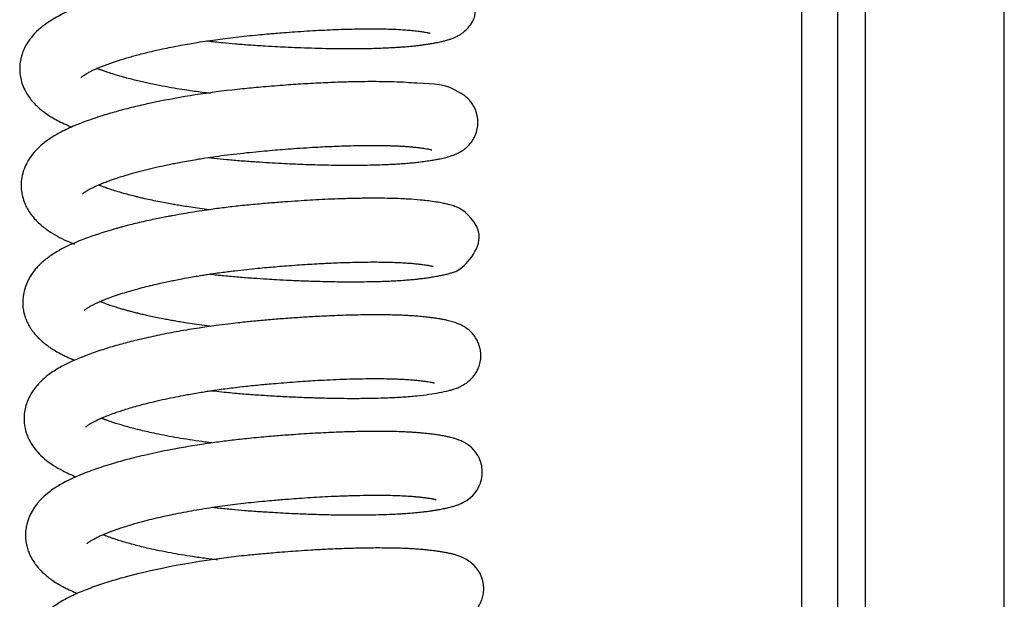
# Model space of a CAD drawing. Header units: inches. Extents: x 0 to 77643, y -44170 to 0.
# Tile 337 of 546: x 76118.48 to 76123.86, y -39551.36 to -39548.2. Entities that reach past the tile are written whole.
import ezdxf

# ---------------------------------------------------------------- set-up
doc = ezdxf.new("R2010")
doc.units = ezdxf.units.IN
doc.header["$MEASUREMENT"] = 0
doc.layers.get('0').update_dxf_attribs({"lineweight": 0})
doc.layers.add('FAKRO LOFT LADDERS', color=7, linetype='Continuous')

# ---------------------------------------------------------------- blocks, each defined once
blk = doc.blocks.new('A$C6AF374F8')
at = {"layer": 'FAKRO LOFT LADDERS', "color": 7, "linetype": 'Continuous'}
for p, q in [((159, 2160.613), (159, 2309.544)), ((166.587, 2160.771), (166.587, 2309.439)), ((155.5, 2279.167), (155.5, 2184.711)), ((157.5, 2184.847), (157.5, 2279.303))]:
    blk.add_line(p, q, dxfattribs=at)
for points, knots in [([(123.022, 2250.716), (123.037, 2250.715), (123.181, 2250.698), (123.469, 2250.666), (123.971, 2250.615), (124.598, 2250.557), (125.371, 2250.499), (126.147, 2250.448), (126.857, 2250.408), (127.506, 2250.376), (128.185, 2250.347), (128.938, 2250.322), (129.698, 2250.305), (130.428, 2250.296), (131.102, 2250.296), (131.72, 2250.303), (132.264, 2250.316), (132.725, 2250.333), (133.116, 2250.351), (133.432, 2250.37), (133.721, 2250.39), (133.989, 2250.412), (134.251, 2250.436), (134.481, 2250.461), (134.689, 2250.486), (134.906, 2250.516), (135.137, 2250.55), (135.359, 2250.587), (135.542, 2250.621), (135.692, 2250.651), (135.843, 2250.684), (136.014, 2250.725), (136.197, 2250.776), (136.377, 2250.836), (136.555, 2250.905), (136.758, 2251.004), (136.986, 2251.145), (137.229, 2251.352), (137.457, 2251.628), (138.142, 2252.871), (136.684, 2254.4), (136.102, 2254.509), (135.919, 2254.556), (135.748, 2254.592), (135.547, 2254.629), (135.301, 2254.668), (135.039, 2254.705), (134.798, 2254.734), (134.548, 2254.76), (134.265, 2254.786), (133.952, 2254.807), (133.662, 2254.823), (133.426, 2254.834), (133.176, 2254.843), (132.85, 2254.852), (132.419, 2254.859), (131.876, 2254.861), (131.299, 2254.856), (130.73, 2254.845), (130.164, 2254.828), (129.518, 2254.803), (128.729, 2254.764), (127.865, 2254.712), (127.069, 2254.656), (126.359, 2254.6), (125.63, 2254.536), (124.873, 2254.465), (124.168, 2254.386), (123.557, 2254.311), (122.973, 2254.232), (122.366, 2254.143), (121.715, 2254.038), (121.044, 2253.92), (120.423, 2253.801), (119.857, 2253.683), (119.306, 2253.56), (118.761, 2253.429), (118.261, 2253.3), (117.816, 2253.177), (117.435, 2253.065), (117.106, 2252.962), (116.833, 2252.872), (116.589, 2252.789), (116.377, 2252.712), (116.189, 2252.642), (115.984, 2252.563), (115.303, 2252.288), (114.335, 2251.8), (113.564, 2251.119), (113.187, 2250.584), (113.007, 2250.24), (112.888, 2249.915), (112.807, 2249.543), (112.781, 2249.157), (112.818, 2248.767), (112.914, 2248.387), (113.051, 2248.054), (113.215, 2247.769), (113.385, 2247.529), (113.585, 2247.296), (113.819, 2247.068), (114.098, 2246.841), (114.352, 2246.663), (114.634, 2246.49), (114.946, 2246.319), (115.291, 2246.155), (115.532, 2246.052), (115.638, 2246.009)], [0.70916293, 0.70916293, 0.70916293, 0.70916293, 0.70917106, 0.70923903, 0.70931561, 0.70943543, 0.70956686, 0.70971932, 0.70984083, 0.70994099, 0.71006407, 0.71020613, 0.7103541, 0.71049135, 0.71063063, 0.71076117, 0.71088104, 0.71098922, 0.71108041, 0.7111631, 0.71122653, 0.71130393, 0.71137935, 0.71144732, 0.71150638, 0.71156852, 0.71165316, 0.71174263, 0.71181257, 0.71186642, 0.71192454, 0.71200602, 0.71209083, 0.7121609, 0.71224456, 0.71231275, 0.7123955, 0.712472, 0.7125396, 0.71262351, 0.71328102, 0.71338468, 0.71345275, 0.71351827, 0.71360687, 0.71370198, 0.71380053, 0.71388859, 0.71394349, 0.71403345, 0.71414386, 0.71420709, 0.71426576, 0.71432822, 0.714396, 0.71450471, 0.7146319, 0.71476104, 0.71487374, 0.71498159, 0.71509789, 0.71524777, 0.7154248, 0.71556942, 0.71567297, 0.71580045, 0.71595221, 0.71606837, 0.7161702, 0.71627391, 0.71637871, 0.71649427, 0.71662852, 0.71674941, 0.71684592, 0.71695752, 0.71707792, 0.71718137, 0.71727604, 0.71737162, 0.71744189, 0.71750908, 0.71757026, 0.71762443, 0.71767233, 0.71771862, 0.71779025, 0.71825152, 0.71860005, 0.71871691, 0.7188094, 0.71891263, 0.71900222, 0.71910713, 0.71921449, 0.71930705, 0.71941558, 0.71950555, 0.71957687, 0.71966623, 0.71976937, 0.7198666, 0.71997345, 0.72005015, 0.72015368, 0.72027572, 0.72036669, 0.72036669, 0.72036669, 0.72036669]), ([(116.155, 2248.726), (116.155, 2248.726), (116.158, 2248.73), (116.179, 2248.751), (116.231, 2248.794), (116.311, 2248.852), (116.418, 2248.92), (116.545, 2248.992), (116.683, 2249.063), (116.836, 2249.136), (117.025, 2249.22), (117.242, 2249.31), (117.459, 2249.395), (117.665, 2249.471), (117.868, 2249.542), (118.092, 2249.617), (118.349, 2249.699), (118.642, 2249.788), (118.942, 2249.874), (119.263, 2249.961), (119.606, 2250.049), (119.947, 2250.132), (120.28, 2250.208), (120.632, 2250.286), (121.073, 2250.378), (121.567, 2250.473), (122.049, 2250.56), (122.546, 2250.644), (123.056, 2250.723), (123.615, 2250.803), (124.178, 2250.877), (124.759, 2250.945), (125.355, 2251.007), (125.903, 2251.06), (126.384, 2251.103), (126.809, 2251.139), (127.282, 2251.177), (127.846, 2251.218), (128.483, 2251.26), (129.126, 2251.296), (129.966, 2251.337), (130.958, 2251.369), (131.917, 2251.38), (132.664, 2251.373), (133.228, 2251.356), (133.681, 2251.333), (134.063, 2251.304), (134.386, 2251.272), (134.679, 2251.235), (134.888, 2251.205), (135.026, 2251.181), (135.114, 2251.164), (135.174, 2251.15), (135.212, 2251.141), (135.221, 2251.138), (135.221, 2251.138)], [0.282019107, 0.282019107, 0.282019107, 0.282019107, 0.282062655, 0.282143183, 0.282227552, 0.282306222, 0.282390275, 0.282477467, 0.282542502, 0.282605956, 0.282688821, 0.282776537, 0.28285005, 0.282915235, 0.282977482, 0.283039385, 0.283115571, 0.283196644, 0.283277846, 0.283350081, 0.283437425, 0.283527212, 0.283589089, 0.283664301, 0.283762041, 0.283876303, 0.283976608, 0.284059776, 0.284177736, 0.284282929, 0.284387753, 0.284506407, 0.284618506, 0.284731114, 0.284822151, 0.284895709, 0.284977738, 0.285097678, 0.285227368, 0.285358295, 0.285490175, 0.285753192, 0.286009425, 0.28617556, 0.286337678, 0.286493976, 0.286605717, 0.286745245, 0.286879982, 0.287005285, 0.287085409, 0.287156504, 0.287222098, 0.287283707, 0.287350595, 0.287350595, 0.287350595, 0.287350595]), ([(123.217, 2247.842), (123.065, 2247.861), (122.766, 2247.899), (122.337, 2247.957), (121.876, 2248.025), (121.345, 2248.11), (120.722, 2248.22), (120.095, 2248.343), (119.567, 2248.458), (119.15, 2248.556), (118.799, 2248.644), (118.432, 2248.743), (118.054, 2248.852), (117.728, 2248.956), (117.475, 2249.042), (117.281, 2249.112), (117.129, 2249.169), (117.044, 2249.203), (117.014, 2249.215)], [0.278877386, 0.278877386, 0.278877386, 0.278877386, 0.278966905, 0.279054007, 0.27913515, 0.279247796, 0.279383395, 0.279533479, 0.279665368, 0.279752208, 0.279837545, 0.279931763, 0.280043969, 0.280155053, 0.280227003, 0.280289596, 0.280354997, 0.280390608, 0.280390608, 0.280390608, 0.280390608]), ([(123.105, 2244.347), (123.204, 2244.335), (123.536, 2244.298), (124.133, 2244.237), (124.905, 2244.169), (125.679, 2244.114), (126.412, 2244.068), (127.078, 2244.031), (127.699, 2244.001), (128.264, 2243.978), (128.806, 2243.96), (129.376, 2243.944), (130.036, 2243.932), (130.712, 2243.926), (131.354, 2243.928), (131.901, 2243.936), (132.375, 2243.948), (132.761, 2243.962), (133.069, 2243.976), (133.358, 2243.991), (133.643, 2244.009), (133.965, 2244.034), (134.286, 2244.062), (134.626, 2244.099), (134.976, 2244.144), (135.289, 2244.193), (135.554, 2244.238), (135.755, 2244.278), (135.926, 2244.315), (136.085, 2244.354), (136.26, 2244.402), (136.431, 2244.457), (136.619, 2244.53), (136.81, 2244.619), (137.023, 2244.75), (137.18, 2244.873), (137.317, 2245.001), (137.436, 2245.134), (137.561, 2245.312), (137.671, 2245.515), (137.892, 2246.078), (137.828, 2246.823), (137.443, 2247.39), (137.282, 2247.566), (137.095, 2247.728), (136.028, 2248.425), (135.406, 2248.322), (133.899, 2248.45), (133.263, 2248.475), (132.61, 2248.489), (131.975, 2248.492), (131.26, 2248.486), (130.399, 2248.465), (129.377, 2248.425), (128.299, 2248.366), (127.346, 2248.302), (126.568, 2248.241), (125.987, 2248.191), (125.457, 2248.143), (124.933, 2248.092), (123.039, 2247.887), (121.165, 2247.585), (119.531, 2247.224), (119.107, 2247.125), (118.67, 2247.017), (118.251, 2246.906), (117.841, 2246.792), (117.206, 2246.603), (116.511, 2246.37), (115.726, 2246.062), (115.073, 2245.763), (114.433, 2245.387), (113.961, 2245.028), (113.575, 2244.637), (113.32, 2244.304), (113.098, 2243.905), (112.948, 2243.499), (112.861, 2243.01), (112.871, 2242.583), (112.946, 2242.179), (113.053, 2241.858), (113.21, 2241.535), (113.401, 2241.238), (113.634, 2240.958), (113.945, 2240.651), (114.345, 2240.343), (114.83, 2240.048), (115.313, 2239.809), (115.632, 2239.674), (115.78, 2239.614)], [0.72194147, 0.72194147, 0.72194147, 0.72194147, 0.7219945, 0.72211736, 0.72225559, 0.72239803, 0.72252132, 0.72263949, 0.72274849, 0.72285288, 0.72294461, 0.72304498, 0.72317013, 0.72332008, 0.72344192, 0.72356299, 0.72366802, 0.72375704, 0.72383017, 0.72388843, 0.72397021, 0.72404677, 0.72414389, 0.7242366, 0.72434481, 0.72446862, 0.72456255, 0.72464604, 0.72470948, 0.72477816, 0.72485382, 0.72493855, 0.72500626, 0.72508974, 0.72516464, 0.72521248, 0.72524448, 0.7252954, 0.725339, 0.72537486, 0.72542574, 0.72569457, 0.72575367, 0.72581134, 0.72586428, 0.7259236, 0.72684009, 0.72700097, 0.72717617, 0.7273347, 0.72746714, 0.72760417, 0.72779203, 0.72798987, 0.72819319, 0.72838843, 0.72850147, 0.72860543, 0.72869384, 0.7287789, 0.72887959, 0.72968702, 0.7297604, 0.72985082, 0.72994524, 0.7300329, 0.73012084, 0.73021674, 0.73046924, 0.7306306, 0.73086143, 0.73105501, 0.73126192, 0.73139076, 0.73152141, 0.73163552, 0.73176251, 0.73187916, 0.73201494, 0.73209512, 0.73220172, 0.73228363, 0.73238792, 0.73249831, 0.7325955, 0.73277141, 0.73293883, 0.73309397, 0.73322034, 0.73322034, 0.73322034, 0.73322034]), ([(116.23, 2242.352), (116.23, 2242.352), (116.227, 2242.349), (116.235, 2242.359), (116.237, 2242.36), (116.268, 2242.39), (116.312, 2242.425), (116.359, 2242.46), (116.404, 2242.491), (116.461, 2242.528), (116.548, 2242.58), (116.671, 2242.648), (116.842, 2242.732), (117.022, 2242.815), (117.229, 2242.904), (117.47, 2243), (117.732, 2243.098), (117.978, 2243.183), (118.224, 2243.265), (118.551, 2243.368), (118.978, 2243.494), (119.516, 2243.638), (120.095, 2243.78), (120.608, 2243.895), (121.016, 2243.98), (121.342, 2244.045), (121.704, 2244.114), (122.122, 2244.19), (122.544, 2244.261), (123, 2244.333), (123.516, 2244.409), (124.144, 2244.493), (124.824, 2244.575), (125.507, 2244.645), (126.148, 2244.706), (126.737, 2244.757), (127.328, 2244.805), (127.96, 2244.851), (128.603, 2244.893), (129.192, 2244.926), (129.731, 2244.952), (130.241, 2244.973), (130.773, 2244.99), (131.301, 2245.002), (131.812, 2245.008), (132.268, 2245.008), (132.623, 2245.004), (132.906, 2244.998), (133.143, 2244.991), (133.382, 2244.982), (133.607, 2244.971), (133.793, 2244.96), (133.941, 2244.95), (134.112, 2244.937), (134.32, 2244.918), (134.551, 2244.892), (134.761, 2244.865), (134.95, 2244.838), (135.105, 2244.812), (135.214, 2244.79), (135.288, 2244.772), (135.3, 2244.769), (135.3, 2244.769), (135.3, 2244.769)], [0.269112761, 0.269112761, 0.269112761, 0.269112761, 0.269114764, 0.269164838, 0.269211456, 0.269320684, 0.269375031, 0.269425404, 0.269459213, 0.269500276, 0.269556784, 0.269638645, 0.269730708, 0.26980314, 0.269869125, 0.269973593, 0.270061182, 0.270128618, 0.270201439, 0.27027877, 0.270404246, 0.270541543, 0.270679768, 0.270812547, 0.270884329, 0.270946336, 0.271022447, 0.271112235, 0.271204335, 0.271278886, 0.271386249, 0.271509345, 0.271645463, 0.271779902, 0.271902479, 0.272014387, 0.272120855, 0.272246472, 0.272385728, 0.272505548, 0.272606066, 0.272722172, 0.272832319, 0.272957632, 0.273083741, 0.27319764, 0.273299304, 0.273364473, 0.273430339, 0.273502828, 0.273579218, 0.273641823, 0.27368753, 0.273732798, 0.273827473, 0.273927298, 0.274023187, 0.274120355, 0.274227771, 0.27432463, 0.274408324, 0.274484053, 0.274488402, 0.274488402, 0.274488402, 0.274488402]), ([(123.135, 2241.493), (122.964, 2241.514), (122.628, 2241.558), (122.157, 2241.625), (121.747, 2241.689), (121.403, 2241.745), (121.076, 2241.802), (120.723, 2241.866), (120.327, 2241.943), (119.921, 2242.028), (119.565, 2242.107), (119.285, 2242.173), (119.025, 2242.237), (118.72, 2242.316), (118.35, 2242.419), (117.986, 2242.528), (117.674, 2242.631), (117.422, 2242.719), (117.237, 2242.789), (117.132, 2242.83), (117.092, 2242.846)], [0.266052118, 0.266052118, 0.266052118, 0.266052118, 0.266153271, 0.26625204, 0.26633705, 0.266406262, 0.266467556, 0.266545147, 0.266634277, 0.26673109, 0.266823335, 0.266885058, 0.266935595, 0.267018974, 0.267121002, 0.267235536, 0.267334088, 0.267413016, 0.267487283, 0.267533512, 0.267533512, 0.267533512, 0.267533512]), ([(123.183, 2237.977), (123.436, 2237.948), (123.956, 2237.892), (124.749, 2237.819), (125.537, 2237.76), (126.228, 2237.715), (126.892, 2237.676), (127.577, 2237.641), (128.376, 2237.607), (129.249, 2237.579), (130.186, 2237.56), (131.032, 2237.556), (131.735, 2237.562), (132.26, 2237.573), (132.703, 2237.587), (133.087, 2237.603), (133.466, 2237.623), (133.826, 2237.647), (134.139, 2237.672), (134.394, 2237.696), (134.629, 2237.721), (134.882, 2237.752), (135.15, 2237.79), (135.367, 2237.823), (135.597, 2237.863), (135.805, 2237.902), (136.038, 2237.953), (136.241, 2238.004), (136.454, 2238.072), (136.977, 2238.219), (138.641, 2240.023), (137.012, 2241.534), (136.499, 2241.701), (136.251, 2241.777), (136.002, 2241.834), (135.719, 2241.889), (135.361, 2241.945), (134.997, 2241.991), (134.56, 2242.037), (134.118, 2242.07), (133.601, 2242.095), (133.122, 2242.111), (132.529, 2242.122), (131.813, 2242.122), (131.014, 2242.11), (130.225, 2242.086), (129.492, 2242.056), (128.821, 2242.021), (128.153, 2241.981), (127.432, 2241.932), (126.634, 2241.871), (125.758, 2241.795), (124.862, 2241.709), (123.983, 2241.608), (123.239, 2241.509), (122.577, 2241.412), (122.024, 2241.324), (121.538, 2241.241), (121.197, 2241.179), (120.933, 2241.129), (120.672, 2241.079), (120.334, 2241.011), (119.946, 2240.929), (119.529, 2240.836), (119.125, 2240.741), (118.773, 2240.653), (118.491, 2240.58), (118.265, 2240.519), (118.056, 2240.46), (116.853, 2240.115), (115.808, 2239.737), (114.883, 2239.235), (114.602, 2239.065), (114.364, 2238.901), (114.135, 2238.723), (113.97, 2238.581), (113.777, 2238.393), (113.238, 2237.796), (112.857, 2236.855), (112.994, 2235.962), (113.051, 2235.738), (113.123, 2235.523), (113.224, 2235.292), (113.348, 2235.073), (113.464, 2234.901), (113.607, 2234.712), (113.788, 2234.51), (114.013, 2234.3), (114.226, 2234.127), (114.447, 2233.968), (114.69, 2233.811), (114.936, 2233.671), (115.168, 2233.551), (115.391, 2233.444), (115.602, 2233.351), (115.739, 2233.294), (115.791, 2233.273)], [0.73477469, 0.73477469, 0.73477469, 0.73477469, 0.73490916, 0.73504939, 0.73519008, 0.73532009, 0.73541087, 0.73553876, 0.73568332, 0.73584089, 0.73601828, 0.73621531, 0.73634317, 0.73645725, 0.73655751, 0.736644, 0.73672913, 0.73683521, 0.73692038, 0.73698291, 0.73704818, 0.73712463, 0.73721519, 0.73730353, 0.73736093, 0.73746017, 0.73755868, 0.73765163, 0.73773658, 0.73783312, 0.7383615, 0.73877385, 0.73888814, 0.73900988, 0.73909942, 0.73921578, 0.73936946, 0.73950506, 0.73959041, 0.73977763, 0.73988405, 0.73999801, 0.7401365, 0.74030359, 0.74047326, 0.74063525, 0.74077245, 0.74089273, 0.74100976, 0.74113823, 0.74128044, 0.74143236, 0.74159842, 0.7417488, 0.74189317, 0.74199219, 0.74210323, 0.74219303, 0.74225983, 0.7422941, 0.74234112, 0.74240806, 0.74248805, 0.74256847, 0.74265568, 0.74273483, 0.74278948, 0.74283599, 0.74288189, 0.742928, 0.743645, 0.74371121, 0.74381507, 0.74391702, 0.74397583, 0.74406086, 0.74412613, 0.74420025, 0.7447712, 0.74485255, 0.74490619, 0.74495347, 0.74503407, 0.74511055, 0.74516113, 0.7452091, 0.74531052, 0.74539835, 0.74547857, 0.74555337, 0.7456377, 0.74573164, 0.74579313, 0.74586086, 0.74593593, 0.7459809, 0.7459809, 0.7459809, 0.7459809]), ([(116.312, 2235.987), (116.312, 2235.988), (116.319, 2235.995), (116.335, 2236.01), (116.372, 2236.041), (116.42, 2236.078), (116.479, 2236.119), (116.554, 2236.168), (116.643, 2236.22), (116.763, 2236.285), (116.895, 2236.35), (117.021, 2236.409), (117.142, 2236.463), (117.268, 2236.517), (117.495, 2236.61), (117.83, 2236.737), (118.28, 2236.89), (118.747, 2237.035), (119.222, 2237.17), (119.699, 2237.294), (120.138, 2237.401), (120.543, 2237.493), (120.896, 2237.57), (121.225, 2237.637), (121.596, 2237.71), (121.997, 2237.784), (122.401, 2237.854), (122.744, 2237.911), (123.065, 2237.961), (123.409, 2238.012), (123.903, 2238.082), (124.509, 2238.159), (125.173, 2238.234), (125.762, 2238.293), (126.277, 2238.341), (126.762, 2238.383), (127.261, 2238.424), (127.812, 2238.466), (128.358, 2238.503), (128.832, 2238.532), (129.229, 2238.554), (129.616, 2238.574), (130.061, 2238.594), (130.569, 2238.612), (131.131, 2238.628), (131.685, 2238.637), (132.188, 2238.639), (132.628, 2238.636), (133.016, 2238.628), (133.386, 2238.616), (133.736, 2238.6), (134.062, 2238.578), (134.354, 2238.553), (134.597, 2238.526), (134.799, 2238.501), (134.967, 2238.478), (135.102, 2238.457), (135.205, 2238.438), (135.279, 2238.423), (135.328, 2238.412), (135.362, 2238.404), (135.376, 2238.4), (135.378, 2238.4), (135.378, 2238.4)], [0.256303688, 0.256303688, 0.256303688, 0.256303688, 0.256356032, 0.256423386, 0.256487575, 0.256553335, 0.256599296, 0.256652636, 0.256722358, 0.256790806, 0.256857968, 0.256913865, 0.256960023, 0.257006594, 0.257061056, 0.257211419, 0.257343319, 0.257466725, 0.257600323, 0.257710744, 0.257816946, 0.25790869, 0.257985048, 0.258050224, 0.258121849, 0.258221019, 0.258301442, 0.258368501, 0.258428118, 0.258493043, 0.25857294, 0.258718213, 0.258845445, 0.258956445, 0.259057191, 0.259141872, 0.259236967, 0.259347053, 0.259464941, 0.259561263, 0.259633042, 0.259707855, 0.259801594, 0.259914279, 0.26003793, 0.260178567, 0.260302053, 0.260408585, 0.260519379, 0.260620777, 0.260731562, 0.260847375, 0.260952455, 0.261060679, 0.261150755, 0.26123092, 0.261318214, 0.261390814, 0.261449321, 0.261508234, 0.261555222, 0.261612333, 0.261636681, 0.261636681, 0.261636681, 0.261636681]), ([(123.218, 2235.123), (123.155, 2235.131), (122.905, 2235.163), (122.481, 2235.22), (121.992, 2235.293), (121.585, 2235.359), (121.269, 2235.413), (120.985, 2235.463), (120.672, 2235.522), (120.324, 2235.591), (119.98, 2235.663), (119.681, 2235.73), (119.42, 2235.791), (119.173, 2235.851), (118.948, 2235.908), (118.734, 2235.965), (118.528, 2236.022), (118.299, 2236.089), (118.05, 2236.164), (117.808, 2236.243), (117.611, 2236.311), (117.471, 2236.362), (117.36, 2236.403), (117.262, 2236.441), (117.2, 2236.466), (117.173, 2236.476)], [0.253194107, 0.253194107, 0.253194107, 0.253194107, 0.253231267, 0.253342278, 0.253447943, 0.253529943, 0.253595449, 0.253648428, 0.253712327, 0.253800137, 0.253881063, 0.253948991, 0.254011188, 0.254070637, 0.25413289, 0.254184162, 0.254239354, 0.25430012, 0.25437668, 0.254459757, 0.254525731, 0.254566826, 0.254603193, 0.254643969, 0.2546755, 0.2546755, 0.2546755, 0.2546755]), ([(123.264, 2231.608), (123.456, 2231.586), (123.948, 2231.532), (124.709, 2231.459), (125.555, 2231.394), (126.399, 2231.339), (127.292, 2231.289), (128.212, 2231.247), (129.111, 2231.216), (129.938, 2231.197), (130.672, 2231.188), (131.415, 2231.188), (132.152, 2231.198), (132.953, 2231.222), (133.744, 2231.263), (134.493, 2231.324), (135.176, 2231.409), (135.738, 2231.501), (136.144, 2231.587), (136.444, 2231.67), (136.665, 2231.745), (136.896, 2231.843), (137.18, 2232.003), (137.482, 2232.252), (137.706, 2232.54), (137.852, 2232.827), (137.948, 2233.105), (137.996, 2233.428), (137.983, 2233.743), (137.924, 2234.022), (137.832, 2234.274), (137.696, 2234.52), (137.52, 2234.751), (137.303, 2234.953), (137.104, 2235.089), (136.928, 2235.189), (136.75, 2235.269), (136.581, 2235.331), (136.437, 2235.376), (136.295, 2235.414), (136.137, 2235.452), (135.959, 2235.489), (135.772, 2235.523), (135.607, 2235.549), (135.424, 2235.576), (135.207, 2235.605), (134.908, 2235.641), (134.574, 2235.672), (134.242, 2235.696), (133.925, 2235.714), (133.604, 2235.729), (133.243, 2235.74), (132.825, 2235.749), (132.326, 2235.753), (131.748, 2235.751), (131.112, 2235.74), (130.47, 2235.722), (129.868, 2235.699), (129.319, 2235.674), (128.704, 2235.641), (127.979, 2235.596), (127.138, 2235.536), (126.297, 2235.467), (125.497, 2235.394), (124.792, 2235.322), (124.137, 2235.246), (123.566, 2235.173), (123.039, 2235.099), (122.545, 2235.025), (122.028, 2234.943), (121.48, 2234.848), (120.77, 2234.716), (119.926, 2234.542), (119, 2234.325), (118.128, 2234.094), (117.304, 2233.847), (116.573, 2233.595), (115.987, 2233.363), (115.505, 2233.15), (115.105, 2232.948), (114.743, 2232.736), (114.399, 2232.503), (114.064, 2232.234), (113.763, 2231.93), (113.541, 2231.648), (113.361, 2231.364), (113.213, 2231.06), (113.099, 2230.712), (113.034, 2230.354), (113.019, 2229.917), (113.095, 2229.433), (113.287, 2228.928), (113.545, 2228.51), (113.873, 2228.126), (114.231, 2227.806), (114.658, 2227.505), (115.18, 2227.204), (115.606, 2227.011), (115.866, 2226.905), (115.868, 2226.904)], [0.74755738, 0.74755738, 0.74755738, 0.74755738, 0.74765958, 0.74781766, 0.74795597, 0.74810136, 0.7482584, 0.74842612, 0.74859315, 0.74874934, 0.74889186, 0.74902075, 0.74919871, 0.74935925, 0.74956246, 0.74977429, 0.74997256, 0.75017508, 0.75039131, 0.75048372, 0.75057944, 0.75067555, 0.75077666, 0.75086777, 0.75095656, 0.75100149, 0.75105868, 0.7511257, 0.75118641, 0.75123673, 0.75128786, 0.75134122, 0.75140074, 0.75147679, 0.75153285, 0.75158498, 0.751663, 0.75173094, 0.75179394, 0.7518522, 0.75191805, 0.75200173, 0.75207984, 0.75214581, 0.75219395, 0.75227792, 0.75238025, 0.75248658, 0.75257939, 0.75266295, 0.75274392, 0.75282944, 0.75293215, 0.75304272, 0.75317073, 0.75330986, 0.75343852, 0.75355467, 0.7536582, 0.75374908, 0.75389566, 0.75405273, 0.75419863, 0.75433877, 0.7544713, 0.75456763, 0.75468253, 0.75477278, 0.75484797, 0.75494781, 0.75505354, 0.75515028, 0.75534635, 0.75554157, 0.75571359, 0.75590878, 0.75611001, 0.75626184, 0.75639114, 0.75652787, 0.75663853, 0.75674858, 0.75688913, 0.7570208, 0.75712065, 0.75719942, 0.75730323, 0.75739661, 0.75749313, 0.75758848, 0.75773676, 0.7578732, 0.75802066, 0.75814525, 0.75830764, 0.75844347, 0.75860441, 0.75882694, 0.7588286, 0.7588286, 0.7588286, 0.7588286]), ([(116.392, 2229.619), (116.392, 2229.619), (116.394, 2229.621), (116.417, 2229.645), (116.476, 2229.692), (116.541, 2229.739), (116.618, 2229.788), (116.714, 2229.846), (116.85, 2229.921), (117.05, 2230.018), (117.289, 2230.124), (117.558, 2230.235), (117.871, 2230.353), (118.196, 2230.466), (118.509, 2230.567), (118.837, 2230.668), (119.218, 2230.777), (119.665, 2230.896), (120.173, 2231.022), (120.734, 2231.15), (121.301, 2231.268), (121.799, 2231.364), (122.229, 2231.442), (122.594, 2231.504), (122.932, 2231.559), (123.252, 2231.608), (123.603, 2231.66), (124.011, 2231.716), (124.467, 2231.774), (124.914, 2231.827), (125.357, 2231.875), (125.78, 2231.917), (126.208, 2231.958), (126.691, 2232.001), (127.239, 2232.047), (127.831, 2232.092), (128.402, 2232.131), (128.976, 2232.167), (129.606, 2232.201), (130.303, 2232.232), (131.015, 2232.254), (131.692, 2232.267), (132.298, 2232.27), (132.815, 2232.265), (133.233, 2232.255), (133.551, 2232.243), (133.816, 2232.23), (134.081, 2232.213), (134.375, 2232.189), (134.661, 2232.159), (134.883, 2232.131), (135.029, 2232.111), (135.156, 2232.091), (135.285, 2232.069), (135.381, 2232.049), (135.443, 2232.034), (135.457, 2232.03), (135.458, 2232.03), (135.458, 2232.03)], [0.243447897, 0.243447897, 0.243447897, 0.243447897, 0.243475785, 0.243598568, 0.243660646, 0.243733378, 0.243797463, 0.243847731, 0.243931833, 0.244040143, 0.244128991, 0.244225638, 0.244337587, 0.24444296, 0.244523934, 0.244610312, 0.244712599, 0.244821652, 0.244942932, 0.245072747, 0.245201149, 0.245312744, 0.245386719, 0.245467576, 0.245535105, 0.245590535, 0.245658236, 0.245742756, 0.245829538, 0.24592375, 0.246001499, 0.246084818, 0.246166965, 0.246248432, 0.246363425, 0.246485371, 0.24659429, 0.246702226, 0.246831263, 0.24698183, 0.247143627, 0.247300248, 0.247451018, 0.247589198, 0.247705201, 0.247800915, 0.247872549, 0.247959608, 0.248070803, 0.248191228, 0.248312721, 0.248367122, 0.24843546, 0.248529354, 0.248620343, 0.248697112, 0.248774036, 0.248781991, 0.248781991, 0.248781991, 0.248781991]), ([(123.297, 2228.754), (123.167, 2228.77), (122.81, 2228.816), (122.231, 2228.898), (121.582, 2229.002), (120.959, 2229.112), (120.401, 2229.221), (119.917, 2229.324), (119.506, 2229.419), (119.122, 2229.513), (118.728, 2229.618), (118.368, 2229.721), (118.063, 2229.816), (117.834, 2229.892), (117.639, 2229.96), (117.457, 2230.026), (117.331, 2230.075), (117.262, 2230.103), (117.251, 2230.107)], [0.240338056, 0.240338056, 0.240338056, 0.240338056, 0.24041507, 0.24055083, 0.240686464, 0.240818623, 0.24094927, 0.241057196, 0.241153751, 0.241245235, 0.241345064, 0.241463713, 0.241546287, 0.241615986, 0.241678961, 0.241740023, 0.241806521, 0.241819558, 0.241819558, 0.241819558, 0.241819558]), ([(123.34, 2225.239), (123.444, 2225.227), (123.796, 2225.187), (124.373, 2225.128), (125.119, 2225.063), (125.898, 2225.007), (126.654, 2224.959), (127.359, 2224.921), (128.082, 2224.886), (128.905, 2224.855), (129.785, 2224.831), (130.621, 2224.819), (131.388, 2224.818), (132.085, 2224.826), (132.692, 2224.842), (133.185, 2224.861), (133.541, 2224.88), (133.846, 2224.899), (134.162, 2224.922), (134.516, 2224.953), (134.843, 2224.988), (135.116, 2225.023), (135.35, 2225.057), (135.557, 2225.09), (135.74, 2225.122), (135.887, 2225.149), (136.008, 2225.174), (136.12, 2225.198), (136.238, 2225.225), (136.388, 2225.263), (136.557, 2225.312), (136.733, 2225.373), (137.073, 2225.512), (137.579, 2225.813), (137.942, 2226.461), (138.06, 2226.862), (138.079, 2227.293), (137.989, 2227.743), (137.795, 2228.141), (137.525, 2228.464), (137.276, 2228.662), (137.054, 2228.796), (136.853, 2228.891), (136.657, 2228.963), (136.493, 2229.013), (136.328, 2229.057), (136.155, 2229.096), (135.977, 2229.131), (135.776, 2229.166), (135.559, 2229.199), (135.309, 2229.233), (135.089, 2229.259), (134.918, 2229.277), (134.758, 2229.292), (134.56, 2229.309), (134.334, 2229.325), (134.113, 2229.339), (133.918, 2229.349), (133.642, 2229.361), (133.201, 2229.375), (132.54, 2229.385), (131.746, 2229.382), (130.878, 2229.364), (130.089, 2229.336), (129.385, 2229.304), (128.785, 2229.271), (128.189, 2229.235), (127.642, 2229.197), (127.173, 2229.162), (126.724, 2229.126), (126.067, 2229.07), (125.241, 2228.994), (124.299, 2228.888), (123.445, 2228.778), (122.546, 2228.646), (121.681, 2228.502), (120.884, 2228.353), (120.214, 2228.215), (119.609, 2228.08), (119.041, 2227.943), (118.537, 2227.812), (118.061, 2227.68), (117.582, 2227.536), (117.085, 2227.375), (116.596, 2227.202), (116.153, 2227.029), (115.787, 2226.872), (115.449, 2226.713), (115.149, 2226.558), (114.844, 2226.379), (114.582, 2226.206), (113.869, 2225.673), (113.285, 2224.934), (113.126, 2224.05), (113.104, 2223.787), (113.109, 2223.547), (113.137, 2223.316), (113.182, 2223.094), (113.248, 2222.868), (113.367, 2222.581), (113.503, 2222.334), (113.678, 2222.082), (113.865, 2221.859), (114.074, 2221.647), (114.304, 2221.45), (114.551, 2221.265), (114.826, 2221.085), (115.115, 2220.92), (115.432, 2220.758), (115.703, 2220.636), (115.888, 2220.559), (115.947, 2220.535)], [0.76040466, 0.76040466, 0.76040466, 0.76040466, 0.76046019, 0.76059063, 0.76070872, 0.76085025, 0.76099673, 0.76110442, 0.76122247, 0.76138239, 0.76155043, 0.76171256, 0.7618645, 0.76201144, 0.7621514, 0.76226789, 0.7623569, 0.7624131, 0.76249878, 0.7626045, 0.76270619, 0.76278648, 0.76285632, 0.76293806, 0.76300653, 0.76306281, 0.76311088, 0.76315362, 0.76320271, 0.76326498, 0.76334915, 0.76342658, 0.7634945, 0.76377545, 0.76384672, 0.76392993, 0.7640136, 0.76409171, 0.76418642, 0.76427031, 0.76435465, 0.76440907, 0.7644946, 0.76457734, 0.76464861, 0.76471277, 0.76479233, 0.76487609, 0.76493643, 0.76502705, 0.76512725, 0.76520175, 0.76524456, 0.7652878, 0.76534832, 0.76541947, 0.76547927, 0.76552875, 0.7655742, 0.76569312, 0.7658577, 0.76603726, 0.7662113, 0.76639069, 0.76649786, 0.76660942, 0.76672311, 0.76682205, 0.76690272, 0.76697254, 0.76705972, 0.76724807, 0.76740459, 0.767553, 0.76769978, 0.76788455, 0.76802659, 0.76814749, 0.76827206, 0.76838758, 0.76849747, 0.76859437, 0.76870272, 0.76882766, 0.76895398, 0.76907604, 0.76918822, 0.76927027, 0.76938023, 0.76947281, 0.76955778, 0.7696689, 0.77024918, 0.77032042, 0.77037344, 0.77045473, 0.77050812, 0.77055442, 0.77063502, 0.77069523, 0.77079628, 0.7708759, 0.77095192, 0.77104791, 0.77113587, 0.7712189, 0.7713204, 0.77142308, 0.7715049, 0.77161675, 0.77166753, 0.77166753, 0.77166753, 0.77166753]), ([(116.471, 2223.249), (116.471, 2223.249), (116.472, 2223.251), (116.483, 2223.262), (116.511, 2223.288), (116.554, 2223.322), (116.615, 2223.366), (116.702, 2223.423), (116.823, 2223.494), (116.953, 2223.562), (117.102, 2223.635), (117.277, 2223.715), (117.479, 2223.801), (117.665, 2223.875), (117.823, 2223.935), (117.978, 2223.992), (118.142, 2224.05), (118.37, 2224.128), (118.721, 2224.24), (119.205, 2224.383), (119.739, 2224.526), (120.222, 2224.645), (120.659, 2224.746), (121.097, 2224.841), (121.603, 2224.943), (122.155, 2225.046), (122.736, 2225.146), (123.3, 2225.235), (123.868, 2225.317), (124.434, 2225.392), (125.003, 2225.46), (125.59, 2225.522), (126.147, 2225.576), (126.647, 2225.621), (127.079, 2225.658), (127.537, 2225.695), (128.076, 2225.735), (128.693, 2225.776), (129.33, 2225.813), (130.039, 2225.848), (130.793, 2225.877), (131.56, 2225.895), (132.201, 2225.901), (132.734, 2225.898), (133.178, 2225.89), (133.603, 2225.875), (133.977, 2225.856), (134.289, 2225.834), (134.527, 2225.812), (134.693, 2225.794), (134.812, 2225.78), (134.887, 2225.771), (134.954, 2225.762), (135.026, 2225.753), (135.129, 2225.738), (135.243, 2225.721), (135.337, 2225.704), (135.395, 2225.693), (135.436, 2225.685), (135.482, 2225.675), (135.522, 2225.665), (135.54, 2225.659), (135.538, 2225.66)], [0.230592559, 0.230592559, 0.230592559, 0.230592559, 0.230621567, 0.230683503, 0.230745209, 0.23081084, 0.230861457, 0.230941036, 0.231027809, 0.23109987, 0.231154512, 0.231239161, 0.231326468, 0.231387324, 0.231438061, 0.231487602, 0.231538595, 0.231591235, 0.231693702, 0.23184022, 0.231975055, 0.232093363, 0.232181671, 0.232272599, 0.232383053, 0.232506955, 0.232617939, 0.232736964, 0.232845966, 0.232952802, 0.233066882, 0.233175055, 0.233291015, 0.233387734, 0.233463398, 0.233541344, 0.233654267, 0.233779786, 0.233909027, 0.234041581, 0.234221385, 0.234395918, 0.234563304, 0.234684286, 0.23480484, 0.234925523, 0.235056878, 0.235162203, 0.235250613, 0.235331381, 0.235368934, 0.235403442, 0.235434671, 0.235464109, 0.235513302, 0.235598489, 0.235661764, 0.235703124, 0.235739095, 0.2357724, 0.235846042, 0.235924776, 0.235924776, 0.235924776, 0.235924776]), ([(123.603, 2222.357), (123.387, 2222.382), (122.925, 2222.441), (122.262, 2222.536), (121.625, 2222.639), (121.017, 2222.746), (120.424, 2222.863), (119.89, 2222.978), (119.444, 2223.083), (119.068, 2223.179), (118.704, 2223.277), (118.361, 2223.378), (118.08, 2223.467), (117.867, 2223.538), (117.703, 2223.596), (117.547, 2223.653), (117.423, 2223.701), (117.352, 2223.729), (117.33, 2223.738)], [0.227438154, 0.227438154, 0.227438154, 0.227438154, 0.227565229, 0.227712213, 0.227839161, 0.227960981, 0.228101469, 0.228234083, 0.228333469, 0.228426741, 0.228521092, 0.228624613, 0.228717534, 0.228774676, 0.228828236, 0.228881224, 0.228938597, 0.228964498, 0.228964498, 0.228964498, 0.228964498]), ([(123.426, 2218.869), (123.498, 2218.86), (123.82, 2218.824), (124.346, 2218.769), (124.967, 2218.714), (125.475, 2218.674), (125.918, 2218.643), (126.357, 2218.614), (126.839, 2218.584), (127.384, 2218.554), (127.96, 2218.526), (128.525, 2218.503), (129.075, 2218.484), (129.622, 2218.468), (130.214, 2218.457), (130.857, 2218.449), (131.543, 2218.449), (132.196, 2218.458), (132.756, 2218.472), (133.192, 2218.489), (133.5, 2218.504), (133.716, 2218.517), (133.87, 2218.526), (134.003, 2218.536), (134.144, 2218.546), (134.32, 2218.56), (134.547, 2218.58), (134.809, 2218.607), (135.139, 2218.646), (135.489, 2218.696), (135.815, 2218.751), (136.072, 2218.8), (136.243, 2218.838), (136.383, 2218.872), (136.499, 2218.903), (136.615, 2218.938), (136.743, 2218.979), (136.862, 2219.024), (137.001, 2219.083), (137.149, 2219.157), (137.289, 2219.241), (137.438, 2219.348), (137.593, 2219.48), (137.751, 2219.654), (137.895, 2219.862), (138.016, 2220.098), (138.109, 2220.385), (138.153, 2220.697), (138.139, 2221.042), (138.052, 2221.401), (137.671, 2222.18), (137.043, 2222.487), (136.7, 2222.604), (136.597, 2222.636), (136.499, 2222.663), (136.404, 2222.687), (136.307, 2222.71), (136.179, 2222.738), (135.995, 2222.773), (135.789, 2222.807), (135.59, 2222.836), (135.401, 2222.861), (135.227, 2222.883), (135.043, 2222.903), (134.809, 2222.926), (134.516, 2222.949), (134.198, 2222.969), (133.869, 2222.986), (133.478, 2223), (133.001, 2223.01), (132.351, 2223.016), (131.533, 2223.009), (130.543, 2222.982), (129.595, 2222.942), (128.746, 2222.896), (128.055, 2222.851), (127.427, 2222.806), (126.745, 2222.752), (125.998, 2222.687), (125.259, 2222.616), (122.652, 2222.33), (119.907, 2221.825), (117.622, 2221.159), (116.764, 2220.871), (116.034, 2220.581), (115.383, 2220.278), (114.097, 2219.554), (113.049, 2218.264), (113.233, 2216.796), (113.361, 2216.389), (113.563, 2215.986), (113.811, 2215.633), (114.118, 2215.306), (114.45, 2215.023), (114.79, 2214.786), (115.177, 2214.557), (115.585, 2214.352), (115.882, 2214.224), (116.025, 2214.165), (116.026, 2214.165)], [0.7732454, 0.7732454, 0.7732454, 0.7732454, 0.77328406, 0.77341573, 0.77352232, 0.77360925, 0.77368095, 0.77375393, 0.77383852, 0.77393392, 0.77404125, 0.77414513, 0.77423893, 0.77434188, 0.77444919, 0.77457413, 0.77471653, 0.77486331, 0.77498782, 0.77508932, 0.77516803, 0.77521177, 0.77525064, 0.77528467, 0.77531524, 0.77536083, 0.77542705, 0.77550599, 0.77558706, 0.77572074, 0.7758495, 0.77594904, 0.77602772, 0.77606824, 0.77612758, 0.77617987, 0.77622839, 0.77629057, 0.77633751, 0.77639609, 0.77644929, 0.77648716, 0.77654056, 0.77659461, 0.77664069, 0.77669663, 0.77675098, 0.77681343, 0.77687538, 0.77694621, 0.77702335, 0.77737977, 0.77742741, 0.77747028, 0.77751207, 0.77755707, 0.77759095, 0.77764196, 0.77773398, 0.77781151, 0.77788455, 0.77795821, 0.77801334, 0.77805868, 0.77812831, 0.77822842, 0.77831265, 0.77839004, 0.77848951, 0.77860933, 0.77873346, 0.77893273, 0.77913291, 0.77932849, 0.77947424, 0.77960174, 0.77970286, 0.77980942, 0.77996262, 0.78009473, 0.78019586, 0.78133004, 0.78153082, 0.7817503, 0.78196332, 0.78213294, 0.78233474, 0.7832394, 0.78334372, 0.78347855, 0.7835776, 0.78371143, 0.78384314, 0.78396711, 0.784096, 0.78421051, 0.78435296, 0.78447614, 0.7844766, 0.7844766, 0.7844766, 0.7844766])]:
    blk.add_open_spline(points, degree=3, knots=knots, dxfattribs=at)

msp = doc.modelspace()

# ---------------------------------------------------------------- block references
at = {"xscale": 0.1, "yscale": 0.1, "zscale": 0.1}
msp.add_blockref('A$C6AF374F8', (76107.1973, -39773.38402), dxfattribs=at)

doc.saveas('drawing.dxf')
